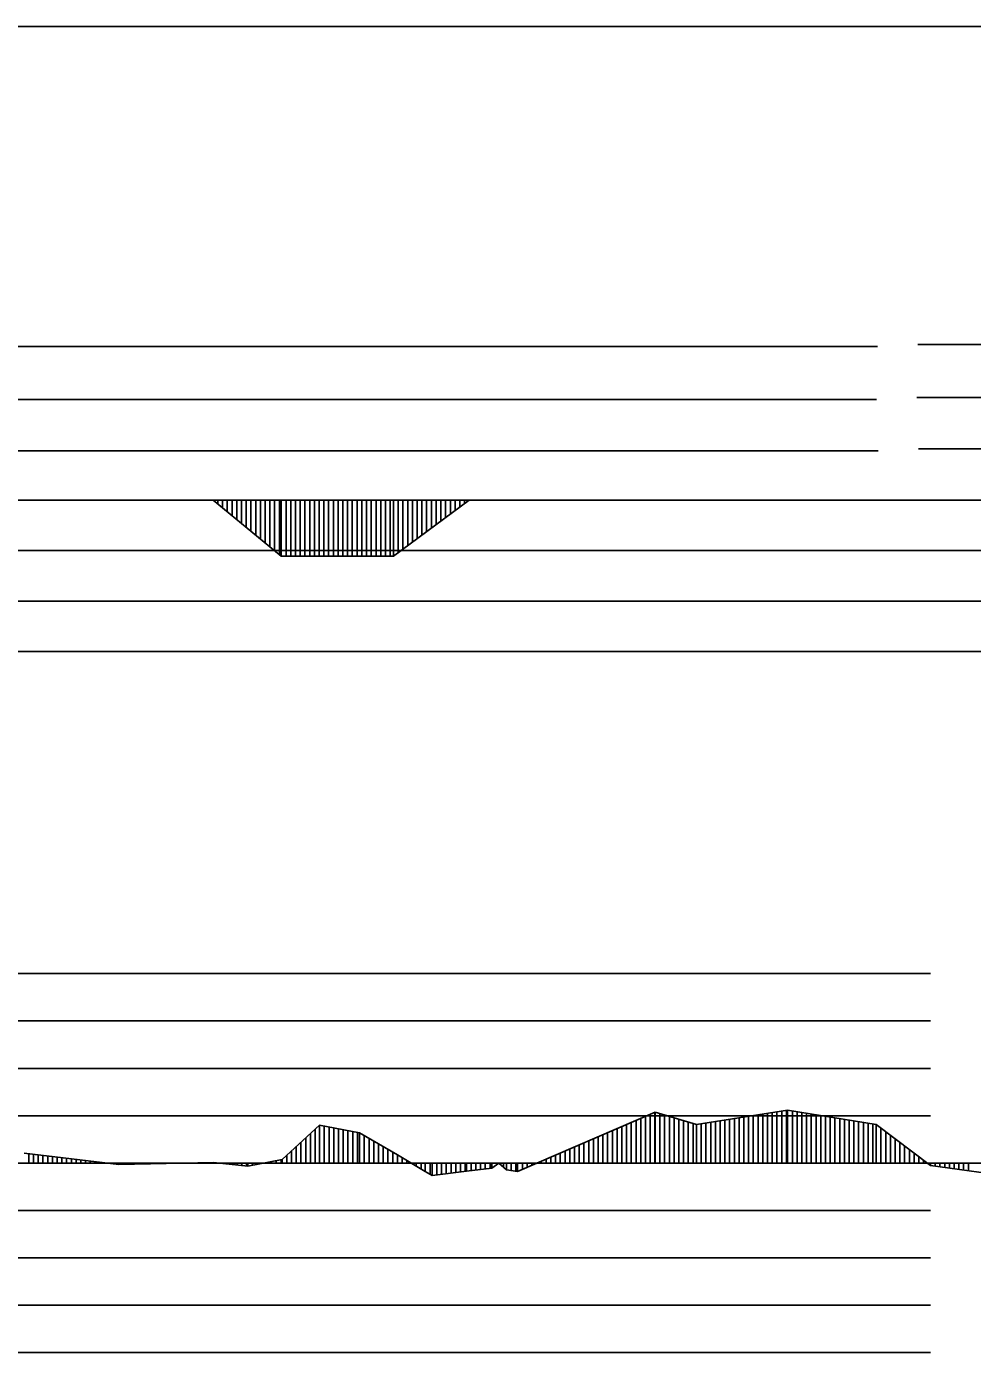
# Model space of a CAD drawing. Extents: x 2 to 10148, y 0 to 380.
# Drawn here: x 9820.1 to 9870, y 232 to 302 of the extents above; entities that cross this region are included whole.
import ezdxf

# ---------------------------------------------------------------- set-up
doc = ezdxf.new("R2010")
doc.units = 0
for name, color, linetype in [('POSUN_CARA', 7, 'Continuous'), ('POSUN_RASTR', 7, 'Continuous'), ('ZRYCHL_CARA', 7, 'Continuous'), ('ZRYCHL_RASTR', 7, 'Continuous')]:
    doc.layers.add(name, color=color, linetype=linetype)

msp = doc.modelspace()

# ---------------------------------------------------------------- linework, layer by layer
at = {"layer": 'POSUN_CARA'}
for p, q in [((9846.026, 241.561), (9853.284, 244.687)), ((9852.526, 242), (9852.526, 244.361)), ((9852.776, 242), (9852.776, 244.469)), ((9853.026, 242), (9853.026, 244.577)), ((9853.276, 242), (9853.276, 244.684)), ((9853.284, 244.687), (9855.466, 244.033)), ((9853.284, 242), (9853.284, 244.687)), ((9853.534, 242), (9853.534, 244.612)), ((9853.784, 242), (9853.784, 244.538)), ((9854.034, 242), (9854.034, 244.463)), ((9854.284, 242), (9854.284, 244.388)), ((9854.534, 242), (9854.534, 244.313)), ((9855.466, 244.033), (9860.277, 244.799)), ((9857.216, 242), (9857.216, 244.312)), ((9857.466, 242), (9857.466, 244.351)), ((9857.716, 242), (9857.716, 244.391)), ((9857.966, 242), (9857.966, 244.431)), ((9858.216, 242), (9858.216, 244.471)), ((9858.466, 242), (9858.466, 244.511)), ((9858.716, 242), (9858.716, 244.55)), ((9858.966, 242), (9858.966, 244.59)), ((9859.216, 242), (9859.216, 244.63)), ((9859.466, 242), (9859.466, 244.67)), ((9859.716, 242), (9859.716, 244.709)), ((9859.966, 242), (9859.966, 244.749)), ((9860.216, 242), (9860.216, 244.789)), ((9860.277, 244.799), (9864.953, 244.029)), ((9860.277, 242), (9860.277, 244.799)), ((9860.527, 242), (9860.527, 244.758)), ((9860.777, 242), (9860.777, 244.716)), ((9861.027, 242), (9861.027, 244.675)), ((9861.277, 242), (9861.277, 244.634)), ((9861.527, 242), (9861.527, 244.593)), ((9861.777, 242), (9861.777, 244.552)), ((9862.027, 242), (9862.027, 244.511)), ((9862.277, 242), (9862.277, 244.469)), ((9862.527, 242), (9862.527, 244.428)), ((9862.777, 242), (9862.777, 244.387)), ((9863.027, 242), (9863.027, 244.346)), ((9863.277, 242), (9863.277, 244.305)), ((9833.589, 242.192), (9835.569, 243.993)), ((9835.339, 242), (9835.339, 243.783)), ((9835.569, 243.993), (9837.681, 243.588)), ((9835.569, 242), (9835.569, 243.993)), ((9835.819, 242), (9835.819, 243.945)), ((9836.069, 242), (9836.069, 243.897)), ((9836.319, 242), (9836.319, 243.849)), ((9836.569, 242), (9836.569, 243.801)), ((9836.819, 242), (9836.819, 243.753)), ((9837.069, 242), (9837.069, 243.705)), ((9837.319, 242), (9837.319, 243.657)), ((9837.569, 242), (9837.569, 243.609)), ((9850.776, 242), (9850.776, 243.607)), ((9851.026, 242), (9851.026, 243.715)), ((9851.276, 242), (9851.276, 243.823)), ((9851.526, 242), (9851.526, 243.93)), ((9851.776, 242), (9851.776, 244.038)), ((9852.026, 242), (9852.026, 244.146)), ((9852.276, 242), (9852.276, 244.253)), ((9854.784, 242), (9854.784, 244.238)), ((9855.034, 242), (9855.034, 244.163)), ((9855.284, 242), (9855.284, 244.088)), ((9855.466, 242), (9855.466, 244.033)), ((9855.716, 242), (9855.716, 244.073)), ((9855.966, 242), (9855.966, 244.113)), ((9856.216, 242), (9856.216, 244.153)), ((9856.466, 242), (9856.466, 244.192)), ((9856.716, 242), (9856.716, 244.232)), ((9856.966, 242), (9856.966, 244.272)), ((9863.527, 242), (9863.527, 244.264)), ((9863.777, 242), (9863.777, 244.223)), ((9864.027, 242), (9864.027, 244.181)), ((9864.277, 242), (9864.277, 244.14)), ((9864.527, 242), (9864.527, 244.099)), ((9864.777, 242), (9864.777, 244.058)), ((9864.953, 244.029), (9867.821, 241.872)), ((9864.953, 242), (9864.953, 244.029)), ((9865.203, 242), (9865.203, 243.841)), ((9865.453, 242), (9865.453, 243.653)), ((9834.589, 242), (9834.589, 243.101)), ((9834.839, 242), (9834.839, 243.328)), ((9835.089, 242), (9835.089, 243.556)), ((9837.681, 243.588), (9839.676, 242.434)), ((9837.681, 242), (9837.681, 243.588)), ((9837.931, 242), (9837.931, 243.443)), ((9838.181, 242), (9838.181, 243.299)), ((9838.431, 242), (9838.431, 243.154)), ((9838.681, 242), (9838.681, 243.009)), ((9849.276, 242), (9849.276, 242.961)), ((9849.526, 242), (9849.526, 243.069)), ((9849.776, 242), (9849.776, 243.176)), ((9850.026, 242), (9850.026, 243.284)), ((9850.276, 242), (9850.276, 243.392)), ((9850.526, 242), (9850.526, 243.5)), ((9865.703, 242), (9865.703, 243.465)), ((9865.953, 242), (9865.953, 243.277)), ((9866.203, 242), (9866.203, 243.089)), ((9866.453, 242), (9866.453, 242.901)), ((9819.969, 242.515), (9824.967, 241.927)), ((9820.219, 242), (9820.219, 242.486)), ((9820.469, 242), (9820.469, 242.456)), ((9820.719, 242), (9820.719, 242.427)), ((9820.969, 242), (9820.969, 242.397)), ((9821.219, 242), (9821.219, 242.368)), ((9821.469, 242), (9821.469, 242.338)), ((9821.719, 242), (9821.719, 242.309)), ((9821.969, 242), (9821.969, 242.28)), ((9822.219, 242), (9822.219, 242.25)), ((9822.469, 242), (9822.469, 242.221)), ((9833.839, 242), (9833.839, 242.419)), ((9834.089, 242), (9834.089, 242.647)), ((9834.339, 242), (9834.339, 242.874)), ((9838.931, 242), (9838.931, 242.865)), ((9839.181, 242), (9839.181, 242.72)), ((9839.431, 242), (9839.431, 242.575)), ((9839.676, 242.434), (9841.152, 241.554)), ((9839.676, 242), (9839.676, 242.434)), ((9839.926, 242), (9839.926, 242.285)), ((9847.526, 242), (9847.526, 242.207)), ((9847.776, 242), (9847.776, 242.315)), ((9848.026, 242), (9848.026, 242.423)), ((9848.276, 242), (9848.276, 242.53)), ((9848.526, 242), (9848.526, 242.638)), ((9848.776, 242), (9848.776, 242.746)), ((9849.026, 242), (9849.026, 242.853)), ((9866.703, 242), (9866.703, 242.713)), ((9866.953, 242), (9866.953, 242.525)), ((9867.203, 242), (9867.203, 242.337)), ((9822.719, 242), (9822.719, 242.191)), ((9822.969, 242), (9822.969, 242.162)), ((9823.219, 242), (9823.219, 242.132)), ((9823.469, 242), (9823.469, 242.103)), ((9823.719, 242), (9823.719, 242.074)), ((9823.969, 242), (9823.969, 242.044)), ((9824.219, 242), (9824.219, 242.015)), ((9824.469, 242), (9824.469, 241.985)), ((9824.719, 242), (9824.719, 241.956)), ((9824.967, 241.927), (9829.964, 242.027)), ((9824.967, 242), (9824.967, 241.927)), ((9825.217, 242), (9825.217, 241.932)), ((9825.467, 242), (9825.467, 241.937)), ((9825.717, 242), (9825.717, 241.942)), ((9825.967, 242), (9825.967, 241.947)), ((9826.217, 242), (9826.217, 241.952)), ((9826.467, 242), (9826.467, 241.957)), ((9826.717, 242), (9826.717, 241.962)), ((9826.967, 242), (9826.967, 241.967)), ((9827.217, 242), (9827.217, 241.972)), ((9827.467, 242), (9827.467, 241.977)), ((9827.717, 242), (9827.717, 241.982)), ((9827.967, 242), (9827.967, 241.987)), ((9828.217, 242), (9828.217, 241.992)), ((9828.467, 242), (9828.467, 241.997)), ((9828.717, 242), (9828.717, 242.002)), ((9828.967, 242), (9828.967, 242.007)), ((9829.217, 242), (9829.217, 242.012)), ((9829.467, 242), (9829.467, 242.017)), ((9829.717, 242), (9829.717, 242.022)), ((9829.964, 242.027), (9831.786, 241.83)), ((9829.964, 242), (9829.964, 242.027)), ((9830.214, 242), (9830.214, 242)), ((9830.464, 242), (9830.464, 241.973)), ((9830.714, 242), (9830.714, 241.946)), ((9830.964, 242), (9830.964, 241.919)), ((9831.214, 242), (9831.214, 241.892)), ((9831.464, 242), (9831.464, 241.865)), ((9831.714, 242), (9831.714, 241.838)), ((9831.786, 241.83), (9833.589, 242.192)), ((9831.786, 242), (9831.786, 241.83)), ((9832.036, 242), (9832.036, 241.88)), ((9832.286, 242), (9832.286, 241.93)), ((9832.536, 242), (9832.536, 241.981)), ((9832.786, 242), (9832.786, 242.031)), ((9833.036, 242), (9833.036, 242.081)), ((9833.286, 242), (9833.286, 242.131)), ((9833.536, 242), (9833.536, 242.182)), ((9833.589, 242), (9833.589, 242.192)), ((9840.176, 242), (9840.176, 242.136)), ((9840.426, 242), (9840.426, 241.987)), ((9840.676, 242), (9840.676, 241.838)), ((9840.926, 242), (9840.926, 241.689)), ((9841.152, 242), (9841.152, 241.554)), ((9841.152, 241.554), (9841.508, 241.343)), ((9841.402, 242), (9841.402, 241.406)), ((9841.508, 242), (9841.508, 241.343)), ((9841.508, 241.343), (9843.319, 241.568)), ((9841.758, 242), (9841.758, 241.374)), ((9842.008, 242), (9842.008, 241.405)), ((9842.258, 242), (9842.258, 241.436)), ((9842.508, 242), (9842.508, 241.467)), ((9842.758, 242), (9842.758, 241.498)), ((9843.008, 242), (9843.008, 241.529)), ((9843.258, 242), (9843.258, 241.56)), ((9843.319, 242), (9843.319, 241.568)), ((9843.319, 241.568), (9844.671, 241.728)), ((9843.569, 242), (9843.569, 241.597)), ((9843.819, 242), (9843.819, 241.627)), ((9844.069, 242), (9844.069, 241.656)), ((9844.319, 242), (9844.319, 241.686)), ((9844.569, 242), (9844.569, 241.715)), ((9844.671, 241.728), (9845.034, 242.002)), ((9844.671, 242), (9844.671, 241.728)), ((9844.921, 242), (9844.921, 241.917)), ((9845.034, 242.002), (9845.432, 241.644)), ((9845.034, 242), (9845.034, 242.002)), ((9845.284, 242), (9845.284, 241.778)), ((9845.432, 242), (9845.432, 241.644)), ((9845.432, 241.644), (9846.026, 241.561)), ((9845.682, 242), (9845.682, 241.609)), ((9845.932, 242), (9845.932, 241.574)), ((9846.026, 242), (9846.026, 241.561)), ((9846.276, 242), (9846.276, 241.669)), ((9846.526, 242), (9846.526, 241.776)), ((9846.776, 242), (9846.776, 241.884)), ((9847.026, 242), (9847.026, 241.992)), ((9847.276, 242), (9847.276, 242.1)), ((9867.453, 242), (9867.453, 242.149)), ((9867.703, 242), (9867.703, 241.961)), ((9867.82, 242), (9867.82, 241.872)), ((9867.82, 241.872), (9870.876, 241.447)), ((9868.07, 242), (9868.07, 241.837)), ((9868.32, 242), (9868.32, 241.803)), ((9868.57, 242), (9868.57, 241.768)), ((9868.82, 242), (9868.82, 241.733)), ((9869.07, 242), (9869.07, 241.698)), ((9869.32, 242), (9869.32, 241.664)), ((9869.57, 242), (9869.57, 241.629)), ((9869.82, 242), (9869.82, 241.594))]:
    msp.add_line(p, q, dxfattribs=at)
at = {"layer": 'POSUN_RASTR'}
for p, q in [((9769.433, 285.099), (9865.015, 285.099)), ((9867.156, 285.208), (9970.166, 285.208)), ((9769.384, 282.311), (9864.964, 282.311)), ((9867.105, 282.419), (9970.116, 282.419)), ((9769.456, 279.6), (9865.049, 279.6)), ((9867.19, 279.708), (9970.201, 279.708)), ((9754.574, 269), (9872.394, 269)), ((9772, 252), (9867.821, 252)), ((9772, 249.5), (9867.821, 249.5)), ((9772, 247), (9867.821, 247)), ((9772, 244.5), (9867.821, 244.5)), ((9138.15, 242), (9867.821, 242)), ((9867.82, 242), (10055.71, 242)), ((9772, 239.5), (9867.821, 239.5)), ((9772, 237), (9867.821, 237)), ((9772, 234.5), (9867.821, 234.5)), ((9772, 232), (9867.821, 232))]:
    msp.add_line(p, q, dxfattribs=at)
at = {"layer": 'ZRYCHL_CARA'}
for p, q in [((9138.15, 277), (9867.821, 277)), ((9829.949, 277), (9833.549, 274.034)), ((9830.199, 277), (9830.199, 276.794)), ((9830.449, 277), (9830.449, 276.588)), ((9830.699, 277), (9830.699, 276.382)), ((9830.949, 277), (9830.949, 276.176)), ((9831.199, 277), (9831.199, 275.97)), ((9831.449, 277), (9831.449, 275.764)), ((9831.699, 277), (9831.699, 275.558)), ((9831.949, 277), (9831.949, 275.352)), ((9832.199, 277), (9832.199, 275.146)), ((9832.449, 277), (9832.449, 274.94)), ((9832.699, 277), (9832.699, 274.734)), ((9832.949, 277), (9832.949, 274.528)), ((9833.199, 277), (9833.199, 274.323)), ((9833.449, 277), (9833.449, 274.117)), ((9833.549, 277), (9833.549, 274.034)), ((9833.799, 277), (9833.799, 274.034)), ((9834.049, 277), (9834.049, 274.034)), ((9834.299, 277), (9834.299, 274.034)), ((9834.549, 277), (9834.549, 274.034)), ((9834.799, 277), (9834.799, 274.034)), ((9835.049, 277), (9835.049, 274.034)), ((9835.299, 277), (9835.299, 274.034)), ((9835.549, 277), (9835.549, 274.034)), ((9835.799, 277), (9835.799, 274.034)), ((9836.049, 277), (9836.049, 274.034)), ((9836.299, 277), (9836.299, 274.034)), ((9836.549, 277), (9836.549, 274.034)), ((9836.799, 277), (9836.799, 274.034)), ((9837.049, 277), (9837.049, 274.034)), ((9837.299, 277), (9837.299, 274.034)), ((9837.549, 277), (9837.549, 274.034)), ((9837.799, 277), (9837.799, 274.034)), ((9838.049, 277), (9838.049, 274.034)), ((9838.299, 277), (9838.299, 274.034)), ((9838.549, 277), (9838.549, 274.034)), ((9838.799, 277), (9838.799, 274.034)), ((9839.049, 277), (9839.049, 274.034)), ((9839.299, 277), (9839.299, 274.034)), ((9839.473, 277), (9839.473, 274.034)), ((9839.473, 274.034), (9843.473, 277)), ((9839.723, 277), (9839.723, 274.22)), ((9839.973, 277), (9839.973, 274.405)), ((9840.223, 277), (9840.223, 274.59)), ((9840.473, 277), (9840.473, 274.776)), ((9840.723, 277), (9840.723, 274.961)), ((9840.973, 277), (9840.973, 275.146)), ((9841.223, 277), (9841.223, 275.332)), ((9841.473, 277), (9841.473, 275.517)), ((9841.723, 277), (9841.723, 275.702)), ((9841.973, 277), (9841.973, 275.888)), ((9842.223, 277), (9842.223, 276.073)), ((9842.473, 277), (9842.473, 276.259)), ((9842.723, 277), (9842.723, 276.444)), ((9842.973, 277), (9842.973, 276.629)), ((9843.223, 277), (9843.223, 276.815)), ((9867.82, 277), (10055.71, 277)), ((9833.549, 274.034), (9839.473, 274.034))]:
    msp.add_line(p, q, dxfattribs=at)
at = {"layer": 'ZRYCHL_RASTR'}
for p, q in [((9352, 302), (9968.242, 302)), ((9349.003, 274.333), (9970.181, 274.333)), ((9348.95, 271.667), (9970.196, 271.667))]:
    msp.add_line(p, q, dxfattribs=at)

doc.saveas('drawing.dxf')
